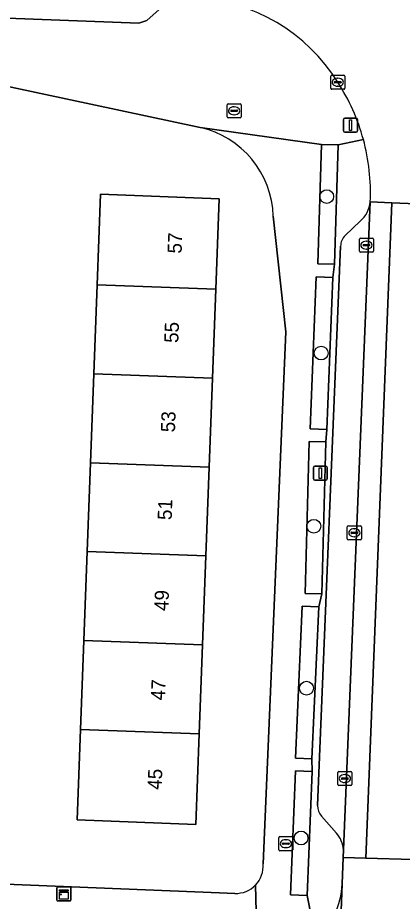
# Model space of a CAD drawing. Extents: x 160732 to 162107, y 387428 to 388479.
# Drawn here: x 161408.8 to 161436.1, y 387690.4 to 387753.1 of the extents above; entities that cross this region are included whole.
import ezdxf

# ---------------------------------------------------------------- set-up
doc = ezdxf.new("R2010")
doc.units = 0
for name, color, linetype in [('IMGEO_Boom', 7, 'Continuous'), ('IMGEO_Brandkraan', 7, 'Continuous'), ('IMGEO_Erf', 7, 'Continuous'), ('IMGEO_Fietspad_gesloten', 7, 'Continuous'), ('IMGEO_Groenvoorziening', 7, 'Continuous'), ('IMGEO_Haag', 7, 'Continuous'), ('IMGEO_Kast', 7, 'Continuous'), ('IMGEO_Kolk', 7, 'Continuous'), ('IMGEO_Lichtmast', 7, 'Continuous'), ('IMGEO_Pand', 7, 'Continuous'), ('IMGEO_Pand_nummerreeks', 7, 'Continuous'), ('IMGEO_Parkeervlak_open', 7, 'Continuous'), ('IMGEO_Rijbaan_lokaal_gesloten', 7, 'Continuous'), ('IMGEO_Rijbaan_lokaal_open', 7, 'Continuous'), ('IMGEO_Verkeerseiland_open', 7, 'Continuous'), ('IMGEO_Voetpad_open', 7, 'Continuous')]:
    doc.layers.add(name, color=color, linetype=linetype)

msp = doc.modelspace()

# ---------------------------------------------------------------- linework, layer by layer
at = {"layer": 'IMGEO_Boom'}
for centre in [(161430.77, 387740.404), (161430.371, 387729.302), (161429.851, 387717.017), (161429.331, 387705.529), (161428.949, 387694.903)]:
    msp.add_circle(centre, 0.489, dxfattribs=at)
at = {"layer": 'IMGEO_Brandkraan'}
for p, q in [((161423.699, 387746.065), (161423.699, 387746.917)), ((161423.774, 387746.991), (161424.626, 387746.991)), ((161423.958, 387746.485), (161423.958, 387746.497)), ((161424.001, 387746.534), (161424.399, 387746.534)), ((161424.187, 387746.771), (161424.212, 387746.771)), ((161424.442, 387746.497), (161424.442, 387746.485)), ((161424.7, 387746.917), (161424.7, 387746.065)), ((161424.626, 387745.991), (161423.774, 387745.991)), ((161424.396, 387746.448), (161423.998, 387746.448)), ((161424.21, 387746.211), (161424.185, 387746.211)), ((161427.371, 387694.073), (161427.371, 387694.925)), ((161427.446, 387694.999), (161428.298, 387694.999)), ((161427.63, 387694.493), (161427.63, 387694.505)), ((161428.068, 387694.456), (161427.67, 387694.456)), ((161427.673, 387694.542), (161428.071, 387694.542)), ((161427.859, 387694.779), (161427.884, 387694.779)), ((161428.114, 387694.505), (161428.114, 387694.493)), ((161428.372, 387694.925), (161428.372, 387694.073)), ((161428.298, 387693.999), (161427.446, 387693.999)), ((161427.882, 387694.219), (161427.857, 387694.219))]:
    msp.add_line(p, q, dxfattribs=at)
for points in [[(161423.699, 387746.065), (161423.699, 387746.917)], [(161423.774, 387746.991), (161424.626, 387746.991)], [(161424.7, 387746.917), (161424.7, 387746.065)], [(161424.626, 387745.991), (161423.774, 387745.991)], [(161427.371, 387694.073), (161427.371, 387694.925)], [(161427.446, 387694.999), (161428.298, 387694.999)], [(161428.372, 387694.925), (161428.372, 387694.073)], [(161428.298, 387693.999), (161427.446, 387693.999)]]:
    msp.add_lwpolyline(points, dxfattribs=at)
for centre, radius, start, end in [((161423.776, 387746.915), 0.0765, 91.55205, 178.44795), ((161423.776, 387746.915), 0.0765, 91.55205, 178.44795), ((161423.998, 387746.494), 0.0403, 85.87752, 175.75265), ((161423.995, 387746.484), 0.0366, 178.93798, 274.71019), ((161424.399, 387746.491), 0.043, 264.86636, 352.45326), ((161424.403, 387746.496), 0.0386, 1.73085, 96.63898), ((161424.624, 387746.915), 0.0765, 1.55205, 88.44795), ((161424.624, 387746.915), 0.0765, 1.55205, 88.44795), ((161423.776, 387746.067), 0.0765, 181.55205, 268.44795), ((161423.776, 387746.067), 0.0765, 181.55205, 268.44795), ((161424.624, 387746.067), 0.0765, 271.55205, 358.44795), ((161424.624, 387746.067), 0.0765, 271.55205, 358.44795), ((161427.448, 387694.923), 0.0765, 91.55205, 178.44795), ((161427.448, 387694.923), 0.0765, 91.55205, 178.44795), ((161427.67, 387694.502), 0.0403, 85.87752, 175.75265), ((161427.667, 387694.492), 0.0366, 178.93798, 274.71019), ((161428.071, 387694.499), 0.043, 264.86636, 352.45326), ((161428.075, 387694.504), 0.0386, 1.73085, 96.63898), ((161428.296, 387694.923), 0.0765, 1.55205, 88.44795), ((161428.296, 387694.923), 0.0765, 1.55205, 88.44795), ((161427.448, 387694.075), 0.0765, 181.55205, 268.44795), ((161427.448, 387694.075), 0.0765, 181.55205, 268.44795), ((161428.296, 387694.075), 0.0765, 271.55205, 358.44795), ((161428.296, 387694.075), 0.0765, 271.55205, 358.44795)]:
    msp.add_arc(centre, radius, start, end, dxfattribs=at)
for centre, major_axis, ratio, start_param, end_param in [((161424.186, 387746.491), (-0.387, 0.002), 0.722429, 4.712389, 7.853982), ((161424.211, 387746.491), (-0.39, 0.002), 0.717154, 1.570796, 4.712389), ((161427.858, 387694.499), (-0.387, 0.002), 0.722429, 4.712389, 7.853982), ((161427.883, 387694.499), (-0.39, 0.002), 0.717154, 1.570796, 4.712389)]:
    msp.add_ellipse(centre, major_axis=major_axis, ratio=ratio, start_param=start_param, end_param=end_param, dxfattribs=at)
at = {"layer": 'IMGEO_Erf'}
for points in [[(161421.779, 387745.301), (161404.817, 387748.928)], [(161427.875, 387730.822), (161426.974, 387739.014)], [(161426.258, 387693.063), (161427.875, 387730.822)], [(161402.729, 387691.836), (161423.165, 387691.018), (161424.249, 387690.975)]]:
    msp.add_lwpolyline(points, dxfattribs=at)
msp.add_lwpolyline([(161414.017, 387721.529), (161414.252, 387727.835), (161414.487, 387734.141), (161414.726, 387740.566), (161423.139, 387740.253), (161422.9, 387733.828), (161422.665, 387727.521), (161422.429, 387721.215), (161422.194, 387714.909), (161421.959, 387708.603), (161421.724, 387702.296), (161421.485, 387695.872), (161413.072, 387696.186), (161413.311, 387702.61), (161413.546, 387708.916), (161413.781, 387715.222)], close=True, dxfattribs=at)
for centre, radius, start, end in [((161420.335, 387738.818), 6.642, 1.68892, 77.44549), ((161424.323, 387692.916), 1.941, 316.08993, 4.34493), ((161424.322, 387692.912), 1.938, 267.83412, 316.18418)]:
    msp.add_arc(centre, radius, start, end, dxfattribs=at)
at = {"layer": 'IMGEO_Fietspad_gesloten'}
msp.add_lwpolyline([(161435.382, 387739.97), (161433.856, 387740.037), (161431.964, 387694.06), (161431.942, 387693.521), (161433.542, 387693.472)], close=True, dxfattribs=at)
at = {"layer": 'IMGEO_Groenvoorziening'}
for points in [[(161431.587, 387744.066), (161430.403, 387744.104), (161430.131, 387735.638), (161431.315, 387735.6)], [(161431.201, 387734.673), (161430.024, 387734.719), (161429.603, 387723.94), (161430.78, 387723.894)], [(161430.707, 387723.008), (161429.523, 387723.039), (161429.24, 387712.249), (161430.424, 387712.218)], [(161430.208, 387711.294), (161429.035, 387711.347), (161428.548, 387700.564), (161429.721, 387700.511)], [(161429.743, 387699.611), (161428.559, 387699.661), (161428.188, 387690.865), (161429.372, 387690.815)]]:
    msp.add_lwpolyline(points, close=True, dxfattribs=at)
at = {"layer": 'IMGEO_Haag'}
for points in [[(161431.587, 387744.066), (161430.403, 387744.104), (161430.131, 387735.638), (161431.315, 387735.6)], [(161431.201, 387734.673), (161430.024, 387734.719), (161429.603, 387723.94), (161430.78, 387723.894)], [(161430.707, 387723.008), (161429.523, 387723.039), (161429.24, 387712.249), (161430.424, 387712.218)], [(161430.208, 387711.294), (161429.035, 387711.347), (161428.548, 387700.564), (161429.721, 387700.511)], [(161429.743, 387699.611), (161428.559, 387699.661), (161428.188, 387690.865), (161429.372, 387690.815)]]:
    msp.add_lwpolyline(points, close=True, dxfattribs=at)
at = {"layer": 'IMGEO_Kast'}
for p, q in [((161411.625, 387690.511), (161411.625, 387691.352)), ((161411.625, 387691.352), (161411.625, 387690.511)), ((161411.7, 387691.436), (161412.541, 387691.436)), ((161412.541, 387691.436), (161411.7, 387691.436)), ((161412.625, 387691.361), (161412.625, 387690.52)), ((161412.625, 387690.52), (161412.625, 387691.361)), ((161412.55, 387690.436), (161411.709, 387690.436)), ((161411.709, 387690.436), (161412.55, 387690.436))]:
    msp.add_line(p, q, dxfattribs=at)
for points in [[(161411.82, 387691.226), (161412.42, 387691.226), (161412.42, 387691.141), (161411.82, 387691.141), (161411.82, 387691.226)], [(161411.82, 387691.051), (161412.42, 387691.051), (161412.42, 387690.562), (161411.82, 387690.562), (161411.82, 387691.051)]]:
    msp.add_lwpolyline(points, dxfattribs=at)
msp.add_circle((161411.904, 387690.9), 0.0377, dxfattribs=at)
for centre, start, end in [((161411.703, 387691.358), 92.4484, 184.28452), ((161411.703, 387691.358), 92.4484, 184.28452), ((161412.547, 387691.358), 2.4484, 94.28452), ((161412.547, 387691.358), 2.4484, 94.28452), ((161411.703, 387690.514), 182.4484, 274.28452), ((161411.703, 387690.514), 182.4484, 274.28452), ((161412.547, 387690.514), 272.4484, 4.28452), ((161412.547, 387690.514), 272.4484, 4.28452)]:
    msp.add_arc(centre, 0.0779, start, end, dxfattribs=at)
at = {"layer": 'IMGEO_Kolk'}
for p, q in [((161431.128, 387749.015), (161431.98, 387749.015)), ((161431.053, 387748.089), (161431.053, 387748.941)), ((161431.312, 387748.509), (161431.312, 387748.521)), ((161431.75, 387748.472), (161431.352, 387748.472)), ((161431.355, 387748.558), (161431.753, 387748.558)), ((161431.541, 387748.795), (161431.566, 387748.795)), ((161431.796, 387748.521), (161431.796, 387748.509)), ((161432.054, 387748.941), (161432.054, 387748.089)), ((161431.98, 387748.015), (161431.128, 387748.015)), ((161431.564, 387748.235), (161431.539, 387748.235)), ((161433.084, 387736.534), (161433.084, 387737.386)), ((161433.159, 387737.46), (161434.011, 387737.46)), ((161433.572, 387737.24), (161433.597, 387737.24)), ((161434.085, 387737.386), (161434.085, 387736.534)), ((161434.011, 387736.46), (161433.159, 387736.46)), ((161433.343, 387736.954), (161433.343, 387736.966)), ((161433.781, 387736.917), (161433.383, 387736.917)), ((161433.386, 387737.003), (161433.784, 387737.003)), ((161433.595, 387736.68), (161433.57, 387736.68)), ((161433.827, 387736.966), (161433.827, 387736.954)), ((161432.304, 387717.058), (161433.156, 387717.058)), ((161432.229, 387716.132), (161432.229, 387716.984)), ((161432.488, 387716.552), (161432.488, 387716.564)), ((161432.926, 387716.515), (161432.528, 387716.515)), ((161432.531, 387716.601), (161432.929, 387716.601)), ((161432.717, 387716.838), (161432.742, 387716.838)), ((161432.972, 387716.564), (161432.972, 387716.552)), ((161433.23, 387716.984), (161433.23, 387716.132)), ((161433.156, 387716.058), (161432.304, 387716.058)), ((161432.74, 387716.278), (161432.715, 387716.278)), ((161431.555, 387698.694), (161431.555, 387699.546)), ((161431.63, 387699.62), (161432.482, 387699.62)), ((161432.556, 387699.546), (161432.556, 387698.694)), ((161431.814, 387699.114), (161431.814, 387699.126)), ((161432.252, 387699.077), (161431.854, 387699.077)), ((161431.857, 387699.163), (161432.255, 387699.163)), ((161432.066, 387698.84), (161432.041, 387698.84)), ((161432.043, 387699.4), (161432.068, 387699.4)), ((161432.298, 387699.126), (161432.298, 387699.114)), ((161432.482, 387698.62), (161431.63, 387698.62))]:
    msp.add_line(p, q, dxfattribs=at)
for points in [[(161431.128, 387749.015), (161431.98, 387749.015)], [(161431.053, 387748.089), (161431.053, 387748.941)], [(161432.054, 387748.941), (161432.054, 387748.089)], [(161431.98, 387748.015), (161431.128, 387748.015)], [(161433.084, 387736.534), (161433.084, 387737.386)], [(161433.159, 387737.46), (161434.011, 387737.46)], [(161434.085, 387737.386), (161434.085, 387736.534)], [(161434.011, 387736.46), (161433.159, 387736.46)], [(161432.304, 387717.058), (161433.156, 387717.058)], [(161432.229, 387716.132), (161432.229, 387716.984)], [(161433.23, 387716.984), (161433.23, 387716.132)], [(161433.156, 387716.058), (161432.304, 387716.058)], [(161431.555, 387698.694), (161431.555, 387699.546)], [(161431.63, 387699.62), (161432.482, 387699.62)], [(161432.556, 387699.546), (161432.556, 387698.694)], [(161432.482, 387698.62), (161431.63, 387698.62)]]:
    msp.add_lwpolyline(points, dxfattribs=at)
for centre, radius, start, end in [((161431.13, 387748.939), 0.0765, 91.55205, 178.44795), ((161431.13, 387748.939), 0.0765, 91.55205, 178.44795), ((161431.978, 387748.939), 0.0765, 1.55205, 88.44795), ((161431.978, 387748.939), 0.0765, 1.55205, 88.44795), ((161431.352, 387748.518), 0.0403, 85.87752, 175.75265), ((161431.349, 387748.508), 0.0366, 178.93798, 274.71019), ((161431.753, 387748.515), 0.043, 264.86636, 352.45326), ((161431.757, 387748.52), 0.0386, 1.73085, 96.63898), ((161431.13, 387748.091), 0.0765, 181.55205, 268.44795), ((161431.13, 387748.091), 0.0765, 181.55205, 268.44795), ((161431.978, 387748.091), 0.0765, 271.55205, 358.44795), ((161431.978, 387748.091), 0.0765, 271.55205, 358.44795), ((161433.161, 387737.384), 0.0765, 91.55205, 178.44795), ((161433.161, 387737.384), 0.0765, 91.55205, 178.44795), ((161434.009, 387737.384), 0.0765, 1.55205, 88.44795), ((161434.009, 387737.384), 0.0765, 1.55205, 88.44795), ((161433.161, 387736.536), 0.0765, 181.55205, 268.44795), ((161433.161, 387736.536), 0.0765, 181.55205, 268.44795), ((161433.383, 387736.963), 0.0403, 85.87752, 175.75265), ((161433.38, 387736.953), 0.0366, 178.93798, 274.71019), ((161433.784, 387736.96), 0.043, 264.86636, 352.45326), ((161433.788, 387736.965), 0.0386, 1.73085, 96.63898), ((161434.009, 387736.536), 0.0765, 271.55205, 358.44795), ((161434.009, 387736.536), 0.0765, 271.55205, 358.44795), ((161432.306, 387716.982), 0.0765, 91.55205, 178.44795), ((161432.306, 387716.982), 0.0765, 91.55205, 178.44795), ((161433.154, 387716.982), 0.0765, 1.55205, 88.44795), ((161433.154, 387716.982), 0.0765, 1.55205, 88.44795), ((161432.528, 387716.561), 0.0403, 85.87752, 175.75265), ((161432.525, 387716.551), 0.0366, 178.93798, 274.71019), ((161432.929, 387716.558), 0.043, 264.86636, 352.45326), ((161432.933, 387716.563), 0.0386, 1.73085, 96.63898), ((161432.306, 387716.134), 0.0765, 181.55205, 268.44795), ((161432.306, 387716.134), 0.0765, 181.55205, 268.44795), ((161433.154, 387716.134), 0.0765, 271.55205, 358.44795), ((161433.154, 387716.134), 0.0765, 271.55205, 358.44795), ((161431.632, 387699.544), 0.0765, 91.55205, 178.44795), ((161431.632, 387699.544), 0.0765, 91.55205, 178.44795), ((161432.48, 387699.544), 0.0765, 1.55205, 88.44795), ((161432.48, 387699.544), 0.0765, 1.55205, 88.44795), ((161431.854, 387699.123), 0.0403, 85.87752, 175.75265), ((161431.851, 387699.113), 0.0366, 178.93798, 274.71019), ((161432.255, 387699.12), 0.043, 264.86636, 352.45326), ((161432.259, 387699.125), 0.0386, 1.73085, 96.63898), ((161431.632, 387698.696), 0.0765, 181.55205, 268.44795), ((161431.632, 387698.696), 0.0765, 181.55205, 268.44795), ((161432.48, 387698.696), 0.0765, 271.55205, 358.44795), ((161432.48, 387698.696), 0.0765, 271.55205, 358.44795)]:
    msp.add_arc(centre, radius, start, end, dxfattribs=at)
for centre, major_axis, ratio, start_param, end_param in [((161431.54, 387748.515), (-0.387, 0.002), 0.722429, 4.712389, 7.853982), ((161431.565, 387748.515), (-0.39, 0.002), 0.717154, 1.570796, 4.712389), ((161433.571, 387736.96), (-0.387, 0.002), 0.722429, 4.712389, 7.853982), ((161433.596, 387736.96), (-0.39, 0.002), 0.717154, 1.570796, 4.712389), ((161432.716, 387716.558), (-0.387, 0.002), 0.722429, 4.712389, 7.853982), ((161432.741, 387716.558), (-0.39, 0.002), 0.717154, 1.570796, 4.712389), ((161432.042, 387699.12), (-0.387, 0.002), 0.722429, 4.712389, 7.853982), ((161432.067, 387699.12), (-0.39, 0.002), 0.717154, 1.570796, 4.712389)]:
    msp.add_ellipse(centre, major_axis=major_axis, ratio=ratio, start_param=start_param, end_param=end_param, dxfattribs=at)
at = {"layer": 'IMGEO_Lichtmast'}
for p, q in [((161431.961, 387745.072), (161431.961, 387745.872)), ((161431.961, 387745.872), (161431.961, 387745.072)), ((161432.061, 387745.972), (161432.851, 387745.972)), ((161432.851, 387745.972), (161432.061, 387745.972)), ((161432.951, 387745.872), (161432.951, 387745.072)), ((161432.951, 387745.072), (161432.951, 387745.872)), ((161432.851, 387744.972), (161432.061, 387744.972)), ((161432.061, 387744.972), (161432.851, 387744.972)), ((161429.819, 387720.385), (161429.819, 387721.185)), ((161429.819, 387721.185), (161429.819, 387720.385)), ((161429.919, 387721.285), (161430.709, 387721.285)), ((161430.709, 387721.285), (161429.919, 387721.285)), ((161430.809, 387721.185), (161430.809, 387720.385)), ((161430.809, 387720.385), (161430.809, 387721.185)), ((161430.709, 387720.285), (161429.919, 387720.285)), ((161429.919, 387720.285), (161430.709, 387720.285))]:
    msp.add_line(p, q, dxfattribs=at)
for points in [[(161432.381, 387745.847), (161432.531, 387745.847), (161432.531, 387745.097), (161432.381, 387745.097), (161432.381, 387745.847)], [(161430.239, 387721.16), (161430.389, 387721.16), (161430.389, 387720.41), (161430.239, 387720.41), (161430.239, 387721.16)]]:
    msp.add_lwpolyline(points, dxfattribs=at)
for centre, start, end in [((161432.061, 387745.872), 90, 180), ((161432.061, 387745.872), 90, 180), ((161432.851, 387745.872), 0, 90), ((161432.851, 387745.872), 360, 90), ((161432.061, 387745.072), 180, 270), ((161432.061, 387745.072), 180, 270), ((161432.851, 387745.072), 270, 0), ((161432.851, 387745.072), 270, 0), ((161429.919, 387721.185), 90, 180), ((161429.919, 387721.185), 90, 180), ((161430.709, 387721.185), 0, 90), ((161430.709, 387721.185), 360, 90), ((161429.919, 387720.385), 180, 270), ((161429.919, 387720.385), 180, 270), ((161430.709, 387720.385), 270, 0), ((161430.709, 387720.385), 270, 0)]:
    msp.add_arc(centre, 0.1, start, end, dxfattribs=at)
at = {"layer": 'IMGEO_Pand'}
for points in [[(161422.9, 387733.828), (161423.139, 387740.253), (161414.726, 387740.566), (161414.487, 387734.141)], [(161422.665, 387727.521), (161422.9, 387733.828), (161414.487, 387734.141), (161414.252, 387727.835)], [(161414.252, 387727.835), (161414.017, 387721.529), (161422.429, 387721.215), (161422.665, 387727.521)], [(161422.194, 387714.909), (161422.429, 387721.215), (161414.017, 387721.529), (161413.781, 387715.222)], [(161413.781, 387715.222), (161413.546, 387708.916), (161421.959, 387708.603), (161422.194, 387714.909)], [(161421.724, 387702.296), (161421.959, 387708.603), (161413.546, 387708.916), (161413.311, 387702.61)], [(161413.072, 387696.186), (161421.485, 387695.872), (161421.724, 387702.296), (161413.311, 387702.61)]]:
    msp.add_lwpolyline(points, close=True, dxfattribs=at)
at = {"layer": 'IMGEO_Parkeervlak_open'}
for points in [[(161391.262, 387753.69), (161417.435, 387752.698), (161417.996, 387752.891), (161419.299, 387754.058)], [(161431.964, 387694.06), (161433.856, 387740.037)], [(161433.151, 387738.66), (161432.076, 387737.643)], [(161431.756, 387736.886), (161430.11, 387697.206)], [(161430.39, 387696.445), (161431.465, 387695.252)]]:
    msp.add_lwpolyline(points, dxfattribs=at)
for centre, radius, start, end in [((161431.71, 387740.267), 2.159, 311.89088, 353.88581), ((161432.727, 387736.922), 0.971, 132.06052, 182.10985), ((161431.264, 387697.199), 1.154, 179.63313, 220.76773), ((161429.751, 387693.834), 2.224, 5.82634, 39.60439)]:
    msp.add_arc(centre, radius, start, end, dxfattribs=at)
at = {"layer": 'IMGEO_Rijbaan_lokaal_gesloten'}
msp.add_lwpolyline([(161438.832, 387739.819), (161435.382, 387739.97), (161433.542, 387693.472), (161436.881, 387693.368)], close=True, dxfattribs=at)
at = {"layer": 'IMGEO_Rijbaan_lokaal_open'}
for points in [[(161433.856, 387740.037), (161435.382, 387739.97), (161438.832, 387739.819), (161440.371, 387739.751), (161440.431, 387740.728), (161440.501, 387742.041)], [(161431.203, 387674.698), (161431.238, 387674.954), (161431.87, 387691.659)]]:
    msp.add_lwpolyline(points, dxfattribs=at)
msp.add_lwpolyline([(161438.417, 387691.156), (161438.479, 387693.319), (161436.881, 387693.368), (161433.542, 387693.472), (161431.942, 387693.521), (161431.87, 387691.659), (161431.238, 387674.954), (161431.203, 387674.698), (161431.153, 387673.685), (161432.702, 387673.642), (161436.141, 387673.546), (161437.693, 387673.503), (161438.379, 387690.807)], close=True, dxfattribs=at)
for centre, radius, start, end in [((161420.679, 387741.714), 12.827, 32.02092, 86.6641), ((161419.467, 387740.675), 14.407, 15.21536, 32.96868), ((161419.462, 387740.687), 14.409, 357.41448, 15.16344), ((161425.796, 387691.975), 6.083, 313.8567, 357.02227)]:
    msp.add_arc(centre, radius, start, end, dxfattribs=at)
at = {"layer": 'IMGEO_Verkeerseiland_open'}
for points in [[(161433.369, 387744.456), (161431.587, 387744.066), (161431.315, 387735.6), (161431.201, 387734.673), (161430.78, 387723.894), (161430.707, 387723.008), (161430.424, 387712.218), (161430.208, 387711.294), (161429.721, 387700.511), (161429.743, 387699.611), (161429.372, 387690.815), (161430.01, 387687.589)], [(161432.076, 387737.643), (161433.151, 387738.66)], [(161430.11, 387697.206), (161431.756, 387736.886)], [(161431.465, 387695.252), (161430.39, 387696.445)], [(161431.87, 387691.659), (161431.942, 387693.521), (161431.964, 387694.06)]]:
    msp.add_lwpolyline(points, dxfattribs=at)
for centre, radius, start, end in [((161419.462, 387740.687), 14.409, 357.41448, 15.16344), ((161431.71, 387740.267), 2.159, 311.89088, 353.88581), ((161432.727, 387736.922), 0.971, 132.06052, 182.10985), ((161431.264, 387697.199), 1.154, 179.63313, 220.76773), ((161429.751, 387693.834), 2.224, 5.82634, 39.60439), ((161425.796, 387691.975), 6.083, 313.8567, 357.02227)]:
    msp.add_arc(centre, radius, start, end, dxfattribs=at)
at = {"layer": 'IMGEO_Voetpad_open'}
for points in [[(161419.299, 387754.058), (161417.996, 387752.891), (161417.435, 387752.698), (161391.262, 387753.69)], [(161400.894, 387749.767), (161403.381, 387749.235), (161404.817, 387748.928), (161421.779, 387745.301), (161430.403, 387744.104), (161431.587, 387744.066), (161433.369, 387744.456)], [(161430.78, 387723.894), (161429.603, 387723.94), (161430.024, 387734.719), (161431.201, 387734.673), (161431.315, 387735.6), (161430.131, 387735.638), (161430.403, 387744.104), (161421.779, 387745.301)], [(161426.974, 387739.014), (161427.875, 387730.822), (161426.258, 387693.063)], [(161430.01, 387687.589), (161429.372, 387690.815), (161428.188, 387690.865), (161428.559, 387699.661), (161429.743, 387699.611), (161429.721, 387700.511), (161428.548, 387700.564), (161429.035, 387711.347), (161430.208, 387711.294), (161430.424, 387712.218), (161429.24, 387712.249), (161429.523, 387723.039), (161430.707, 387723.008), (161430.78, 387723.894)], [(161424.249, 387690.975), (161423.165, 387691.018), (161402.729, 387691.836), (161401.241, 387691.896), (161360.471, 387693.53), (161355.737, 387693.76), (161276.319, 387696.913)], [(161425.458, 387685.949), (161425.868, 387685.895), (161425.721, 387691.57)], [(161425.721, 387691.57), (161425.868, 387685.895)]]:
    msp.add_lwpolyline(points, dxfattribs=at)
for centre, radius, start, end in [((161420.679, 387741.714), 12.827, 32.02092, 86.6641), ((161419.467, 387740.675), 14.407, 15.21536, 32.96868), ((161420.335, 387738.818), 6.642, 1.68892, 77.44549), ((161424.323, 387692.916), 1.941, 316.08993, 4.34493), ((161424.322, 387692.912), 1.938, 267.83412, 316.18418)]:
    msp.add_arc(centre, radius, start, end, dxfattribs=at)

# ---------------------------------------------------------------- texts
at = {"layer": 'IMGEO_Pand_nummerreeks'}
for s, p in [('57', (161420.472, 387736.351)), ('55', (161420.236, 387730.011)), ('53', (161419.999, 387723.671)), ('51', (161419.767, 387717.444)), ('49', (161419.527, 387710.99)), ('47', (161419.29, 387704.65)), ('45', (161419.054, 387698.31))]:
    msp.add_text(s, height=1, rotation=87.86568, dxfattribs=at).set_placement(p)

doc.saveas('drawing.dxf')
